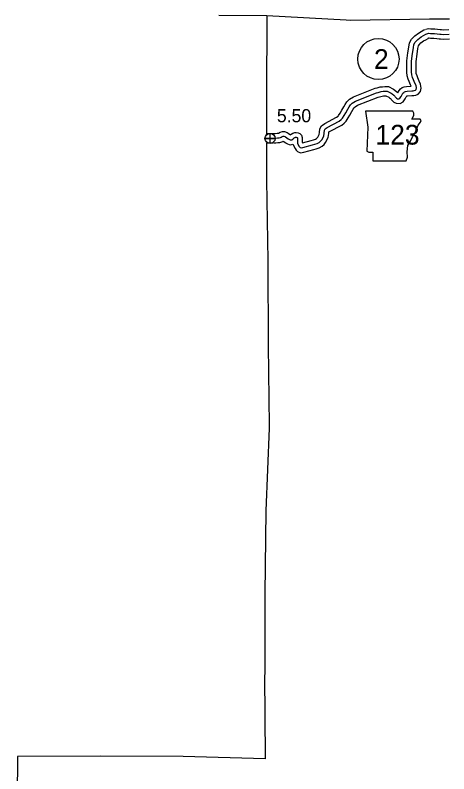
# Model space of a CAD drawing. Extents: x 31699 to 244310, y -8841 to 11474.
# Drawn here: x 95654 to 96581, y 7933 to 9556 of the extents above; entities that cross this region are included whole.
import ezdxf

# ---------------------------------------------------------------- set-up
doc = ezdxf.new("R2010")
doc.units = 0
for name, color, linetype in [('B_Logo', 7, 'Continuous'), ('G-ANNO-TEXT', 7, 'Continuous'), ('Level 21', 7, 'Continuous'), ('R_Border Notes', 7, 'Continuous'), ('R_Logo', 7, 'Continuous'), ('R_XS_EARTHWORK_STAGE2', 7, 'Continuous'), ('S_WALL_ANNOT', 7, 'Continuous')]:
    doc.layers.add(name, color=color, linetype=linetype)

msp = doc.modelspace()

# ---------------------------------------------------------------- linework, layer by layer
at = {"layer": 'B_Logo'}
for points in [[(96218.5, 9293.6), (96221.9, 9294.6), (96223.1, 9295.4), (96224.9, 9296.5), (96227.1, 9297), (96228.8, 9297.1), (96230.8, 9296.4), (96232, 9295.6), (96238.2, 9291.3), (96239.1, 9290.7), (96240.7, 9289.8), (96242.3, 9289.3), (96243.1, 9289.2), (96245.7, 9289.7), (96247.8, 9291.1), (96249.4, 9292.6), (96250.6, 9293.4), (96251.9, 9294.4), (96252.7, 9294.6), (96253.9, 9294.9), (96254.9, 9294.9), (96256.3, 9294.7), (96257.1, 9294.3), (96257.6, 9293.9), (96257.9, 9292.8), (96258, 9291), (96257.7, 9288.5), (96257.7, 9285.9), (96258, 9282.3), (96261.1, 9276), (96262.8, 9273.8), (96263.8, 9272.8), (96265.6, 9272.1), (96269.5, 9272.8), (96289.9, 9278.5), (96294.8, 9279.9), (96300.2, 9281.5), (96304.5, 9283.9), (96307.4, 9286.6), (96309.7, 9289.4), (96313.9, 9297.3), (96314.9, 9303.9), (96315.5, 9309.9), (96316.8, 9312.6), (96321.2, 9315.6), (96347, 9329.5), (96351.1, 9332.6), (96353.9, 9335.5), (96357.4, 9341.3), (96361.2, 9347.5), (96365.4, 9355), (96368.3, 9360.2), (96371, 9364.5), (96374.9, 9368.2), (96382.1, 9372.4), (96427.1, 9390.1), (96430.7, 9391), (96436.7, 9392.7), (96440.8, 9393.2), (96445.3, 9393.7), (96449.6, 9393.7), (96458.2, 9389.2), (96460.3, 9387.6), (96463.6, 9385.1), (96465.7, 9382.7), (96466.7, 9381.2), (96468.2, 9379.7), (96469.6, 9378.3), (96471.4, 9377.4), (96474.7, 9377.4), (96476.9, 9378.6), (96479.2, 9382.1), (96481.7, 9386.5), (96483.3, 9389.1), (96485, 9391), (96486.8, 9392.4), (96488.8, 9393.1), (96492.2, 9393.8), (96502.3, 9394.1), (96505.4, 9394.1), (96507.5, 9394.7), (96510.1, 9395.7), (96511.6, 9397.3), (96512.2, 9400.3), (96511.5, 9405.5), (96508.8, 9410.9), (96506, 9418), (96504.1, 9422.8), (96502, 9428.8), (96501.3, 9434.6), (96501.3, 9442), (96501.9, 9457.9), (96503.8, 9474.1), (96505.6, 9486.1), (96506.6, 9493.7), (96509.7, 9498.6), (96515.1, 9504.3), (96522, 9509.5), (96527.1, 9512.4), (96532.6, 9515.4), (96534.7, 9516.4)], [(96534.7, 9516.4), (96538.7, 9517.3), (96542.4, 9517.2), (96545.6, 9517.2), (96550.5, 9516.7), (96556.5, 9516.1), (96562.1, 9515.5), (96564.7, 9515.2), (96570.1, 9514.6), (96582, 9515.3)], [(96190.4, 9292.8), (96192.7, 9292.8), (96197.1, 9293), (96202.7, 9293), (96206.5, 9292.9)], [(96206.5, 9292.9), (96210.8, 9293.1), (96215.2, 9293.4), (96218.5, 9293.6)]]:
    msp.add_lwpolyline(points, dxfattribs=at)
at = {"layer": 'G-ANNO-TEXT'}
msp.add_lwpolyline([(96403.2, 9350.6), (96408.2, 9316.8), (96406, 9265.5), (96410.5, 9262.7), (96418.9, 9262.7), (96418.9, 9244.6), (96490, 9244.6), (96493.4, 9252), (96492.3, 9263.8), (96494, 9277.3), (96500.2, 9288), (96504.1, 9295.9), (96509.7, 9304.4), (96513.1, 9313.4), (96515.9, 9320.8), (96521, 9327), (96522.1, 9330.9), (96519.9, 9333.7), (96502.4, 9333.7), (96506.4, 9341.6), (96506.9, 9346.7), (96504.6, 9350.6)], close=True, dxfattribs=at)
at = {"layer": 'Level 21'}
for p, q in [((96199.2, 9281.7), (96199.2, 9303.4)), ((96188.4, 9292.5), (96210, 9292.5))]:
    msp.add_line(p, q, dxfattribs=at)
msp.add_circle((96199.2, 9292.5), 10.8, dxfattribs=at)
at = {"layer": 'R_Border Notes'}
msp.add_circle((96430.9, 9462.3), 44, dxfattribs=at)
at = {"layer": 'R_Logo'}
for points in [[(96089.4, 9556.1), (96192.5, 9555.3), (96361.7, 9545.8), (96371.2, 9545.5), (96540.1, 9548.2), (96548.3, 9548.3), (96582.7, 9548.4)], [(96192.5, 9555.3), (96191.4, 9383.2)], [(96191.4, 9383.2), (96191.6, 9303.4)], [(96191.6, 9283), (96191.8, 9209.7), (96191.9, 9202.4), (96194.2, 9031.1), (96194.2, 9025.1), (96195.5, 8853.9), (96195.5, 8849.1), (96197.6, 8678.4), (96197.3, 8672.2), (96190, 8495.5), (96188.2, 8318.1), (96187.9, 8313.6)], [(96187.9, 8313.6), (96188, 8146.6), (96187.6, 8143), (96188.9, 7968.6), (96188.8, 7965.1), (96013.7, 7969.9), (95837.6, 7970.7), (95659.4, 7970.4), (95657.6, 7794.7), (95658.1, 7616.6), (95654.4, 7444.3), (95661.1, 7444), (95663.8, 7266.8), (95664.5, 7092), (95664.1, 7012.6)]]:
    msp.add_lwpolyline(points, dxfattribs=at)
at = {"layer": 'R_XS_EARTHWORK_STAGE2'}
for points in [[(96216.8, 9303.5), (96217.4, 9303.7), (96221.1, 9305.9), (96225.6, 9306.9), (96230.1, 9307.3), (96235.5, 9305.4), (96237.7, 9303.8), (96242.9, 9300.2), (96244.7, 9301.5), (96247.6, 9303.6), (96250.3, 9304.3), (96252.4, 9304.8), (96255.2, 9305), (96259.1, 9304.4), (96262.9, 9302.7), (96266.4, 9299.3), (96267.9, 9294.4), (96268, 9290.6), (96267.7, 9288), (96267.7, 9286.2), (96267.8, 9285), (96268.8, 9283), (96287.2, 9288.1), (96292, 9289.5), (96296.2, 9290.7), (96298.5, 9292.1), (96300.1, 9293.4), (96301.3, 9295), (96304.3, 9300.6), (96305, 9305.1), (96305.7, 9312.6), (96309, 9319.4), (96316.1, 9324.2), (96341.6, 9338), (96344.5, 9340.1), (96345.9, 9341.6), (96348.9, 9346.5), (96352.5, 9352.6), (96356.7, 9359.9), (96359.7, 9365.3), (96363.2, 9370.9), (96368.9, 9376.2), (96377.7, 9381.4), (96424.1, 9399.6), (96428.1, 9400.6), (96434.7, 9402.6), (96439.6, 9403.1), (96444.7, 9403.7), (96452.1, 9403.7), (96463.4, 9397.7), (96466.3, 9395.7), (96470.4, 9392.4), (96472.4, 9390.3), (96473, 9391.4), (96475.2, 9395.2), (96478.3, 9398.4), (96481.9, 9401.2), (96486, 9402.8), (96491, 9403.8), (96501, 9404.1), (96499.7, 9406.9), (96496.7, 9414.3), (96494.7, 9419.4), (96492.2, 9426.5), (96491.3, 9434), (96491.3, 9442.1), (96491.9, 9458.7), (96493.9, 9475.5), (96495.7, 9487.5), (96497, 9497.2), (96501.8, 9504.7), (96508.4, 9511.8), (96516.5, 9517.9), (96522.3, 9521.1), (96528.1, 9524.4), (96530.5, 9525.5)], [(96532.3, 9526.1), (96537.6, 9527.4), (96542.6, 9527.2), (96546.2, 9527.2), (96551.5, 9526.6), (96557.5, 9526.1), (96563.2, 9525.4), (96565.9, 9525.1), (96570.4, 9524.6), (96581.4, 9525.3)], [(96220.3, 9283.6), (96226.3, 9285.5), (96227.6, 9286.4), (96232.7, 9283), (96234, 9282.2), (96236.6, 9280.7), (96239.9, 9279.6), (96243.2, 9279), (96248, 9279.9), (96252.6, 9270.6), (96255.2, 9267.2), (96258.2, 9264.3), (96264.4, 9261.8), (96271.6, 9263), (96292.6, 9268.9), (96297.6, 9270.3), (96304.2, 9272.3), (96310.4, 9275.8), (96314.7, 9279.7), (96318, 9283.9), (96323.5, 9294.1), (96324.9, 9302.7), (96325.2, 9306.2), (96326.4, 9307), (96352.4, 9321.1), (96357.7, 9325), (96361.9, 9329.4), (96366, 9336.2), (96369.8, 9342.5), (96374.1, 9350.1), (96376.9, 9355.1), (96378.8, 9358.1), (96380.9, 9360.1), (96386.5, 9363.4), (96430.1, 9380.5), (96433.4, 9381.3), (96438.6, 9382.9), (96441.9, 9383.2), (96445.9, 9383.7), (96447, 9383.7), (96452.9, 9380.6), (96454.3, 9379.6), (96456.7, 9377.7), (96457.9, 9376.5), (96458.9, 9374.9), (96461, 9372.7), (96463.9, 9369.9), (96469.1, 9367.5), (96477.1, 9367.4), (96483.8, 9370.9), (96487.8, 9376.9), (96490.4, 9381.5), (96491.3, 9383.1), (96491.7, 9383.5), (96493.4, 9383.8), (96502.4, 9384.1), (96506.7, 9384.1), (96510.6, 9385.2), (96515.8, 9387.1), (96520.8, 9392.6), (96522.4, 9399.9), (96521.1, 9408.5), (96518, 9415), (96515.3, 9421.7), (96513.5, 9426.3), (96511.8, 9431), (96511.3, 9435.2), (96511.3, 9441.8), (96511.8, 9457.1), (96513.7, 9472.8), (96515.5, 9484.7), (96516.3, 9490.2), (96517.7, 9492.4), (96521.8, 9496.8), (96527.4, 9501.1), (96532, 9503.6), (96537.1, 9506.5), (96538.9, 9507.3)], [(96537, 9506.7), (96539.7, 9507.3), (96542.2, 9507.2), (96545, 9507.2), (96549.5, 9506.7), (96555.5, 9506.2), (96560.9, 9505.6), (96563.5, 9505.3), (96569.9, 9504.5), (96582.7, 9505.4)], [(96191, 9302.8), (96192.5, 9302.8), (96196.8, 9303), (96202.8, 9303), (96206.8, 9302.9)], [(96206, 9302.9), (96210.2, 9303.1), (96214.6, 9303.4), (96216.8, 9303.5)], [(96191.8, 9282.8), (96192.9, 9282.8), (96197.3, 9283), (96202.6, 9283), (96206.2, 9282.9)], [(96207.1, 9282.9), (96211.5, 9283.1), (96215.7, 9283.4), (96220.3, 9283.6)]]:
    msp.add_lwpolyline(points, dxfattribs=at)

# ---------------------------------------------------------------- texts
at = {"layer": 'G-ANNO-TEXT'}
msp.add_text('123', height=42.24, dxfattribs=at).set_placement((96424.6, 9279.2))
at = {"layer": 'R_Border Notes'}
msp.add_text('2', height=42.2, dxfattribs=at).set_placement((96421.4, 9441.1))
at = {"layer": 'S_WALL_ANNOT'}
msp.add_text('5.50', height=28.16, dxfattribs=at).set_placement((96213.8, 9327))

doc.saveas('drawing.dxf')
